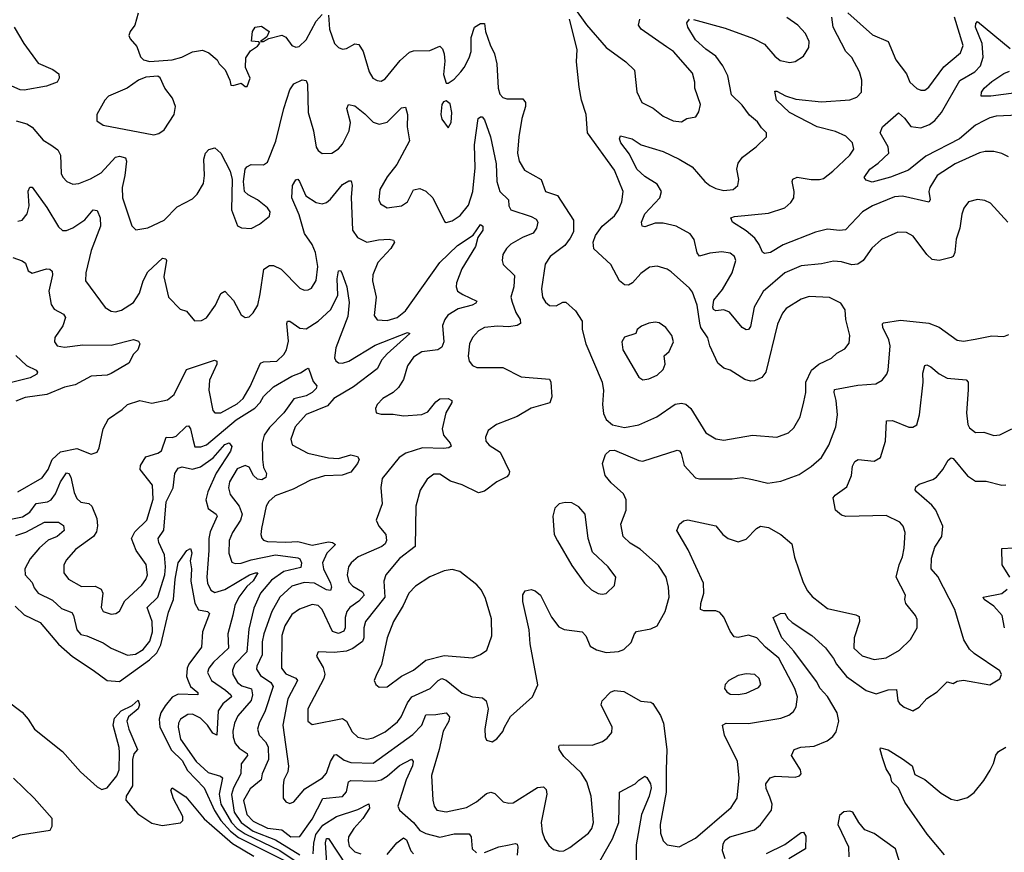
# Model space of a CAD drawing. Extents: x 1771496 to 1971148, y 471553 to 643630.
# Tile 541 of 656: x 1849213 to 1854067, y 628978 to 633082. Entities that reach past the tile are written whole.
import ezdxf

# ---------------------------------------------------------------- set-up
doc = ezdxf.new("R2010")
doc.units = 0

msp = doc.modelspace()

# ---------------------------------------------------------------- linework, layer by layer
at = {"layer": '0CON10XD'}
for points in [[(1849798, 633115), (1849781.5, 633055), (1849758, 633025), (1849750.8, 633005), (1849757.7, 632987.7), (1849791.1, 632951.1), (1849808.8, 632898.8), (1849824.3, 632884.3), (1849855, 632876.7), (1849965, 632884.2), (1850013, 632897), (1850065, 632924), (1850115, 632932), (1850145, 632919.4), (1850186.7, 632885), (1850196.2, 632865), (1850226.2, 632835), (1850250, 632785), (1850255, 632760), (1850265, 632757.5), (1850305, 632770), (1850325, 632753.3), (1850335, 632752.5), (1850350, 632795), (1850327.3, 632847.3), (1850327.9, 632895), (1850350.5, 632929.5), (1850385, 632951.8), (1850396.4, 632966.4), (1850393, 632973), (1850356.7, 632976.7), (1850361.1, 633025), (1850373.8, 633046.2), (1850405, 633050), (1850442.5, 633025), (1850431.3, 632998.7), (1850400, 632975), (1850415, 632974.6), (1850440.8, 632989.2), (1850505.4, 633005.4), (1850525, 632995.6), (1850555, 632955.6), (1850575, 632946.9), (1850590.5, 632950.5), (1850625, 632983.1), (1850674, 633076), (1850705, 633107.3)], [(1850735.4, 633105), (1850740.3, 633035), (1850765, 632965.7), (1850785, 632945.6), (1850805, 632937.5), (1850825, 632941.2), (1850865, 632963.3), (1850885, 632960.8), (1850906.1, 632926.1), (1850935.7, 632825), (1850954.5, 632794.5), (1850975, 632782), (1850995, 632780), (1851015, 632790.8), (1851088.1, 632881.9), (1851135, 632922.9), (1851155, 632928.9), (1851235, 632931.2), (1851285, 632952), (1851298.3, 632938.3), (1851305.5, 632915), (1851308.3, 632878.3), (1851301.9, 632811.9), (1851315, 632770), (1851325, 632770), (1851355, 632790), (1851388, 632825), (1851405, 632846.2), (1851428.5, 632895), (1851438.5, 632925), (1851438.2, 632995), (1851455, 633046), (1851485, 633064.2), (1851505, 633063.3), (1851510, 633025), (1851531.7, 632958.3), (1851553.3, 632915), (1851564.7, 632865), (1851571.8, 632745), (1851579.6, 632715), (1851595, 632698.2), (1851615, 632691.8), (1851692.7, 632692.7), (1851706.9, 632675), (1851707.3, 632655), (1851688.7, 632595), (1851673.1, 632505), (1851666.5, 632425), (1851675.5, 632385), (1851701.4, 632341.4), (1851784.4, 632295), (1851805, 632236.2), (1851865, 632216), (1851943.8, 632095), (1851942.5, 632037.5), (1851926.9, 632005), (1851901.2, 631968.8), (1851827.5, 631915), (1851803.1, 631876.9), (1851785.5, 631755.5), (1851790.5, 631715), (1851805, 631690), (1851825, 631674), (1851858.3, 631671.7), (1851890.5, 631689.5), (1851905, 631690), (1851952.5, 631647.5), (1851985.5, 631595.5), (1851985.6, 631554.4), (1852003.5, 631485), (1852084.6, 631295), (1852091.5, 631255), (1852086.5, 631185), (1852091.1, 631141.1), (1852105, 631112), (1852135, 631084.5), (1852195, 631072.3), (1852265, 631085.4), (1852354.7, 631125.3), (1852445, 631187.3), (1852475, 631192.7), (1852496.6, 631186.6), (1852521.9, 631165), (1852595, 631045.7), (1852645, 631015.6), (1852685, 631010), (1852825, 631034.3), (1852945, 631024.2), (1853003.4, 631046.6), (1853029.3, 631070.7), (1853060.8, 631125), (1853078.3, 631198.3), (1853089.1, 631245), (1853089.1, 631295), (1853116.9, 631355), (1853152.5, 631385), (1853215, 631413.3), (1853240.9, 631439.1), (1853280.7, 631459.3), (1853302.1, 631487.9), (1853305.6, 631525), (1853285.6, 631605), (1853281.9, 631651.9), (1853261.2, 631685), (1853205, 631713.3), (1853105, 631717.5), (1853065, 631704.4), (1852991.2, 631658.8), (1852973.3, 631635), (1852948.3, 631581.7), (1852891.8, 631345), (1852871.7, 631318.3), (1852835, 631302.1), (1852815, 631300.4), (1852788, 631308), (1852715, 631354.3), (1852685, 631364.4), (1852655, 631389.2), (1852614.6, 631475), (1852604.7, 631514.7), (1852571.5, 631565), (1852566.2, 631586.2), (1852553.1, 631675), (1852529.8, 631739.8), (1852515, 631759.4), (1852425, 631838.9), (1852405, 631851.9), (1852355, 631866.9), (1852317.6, 631862.4), (1852275, 631831.9), (1852234.4, 631785), (1852215, 631774), (1852195, 631775.4), (1852170.5, 631795), (1852126.7, 631875), (1852043.1, 631953.1), (1852040, 631985), (1852051.7, 632018.3), (1852084.5, 632065), (1852144.7, 632115.3), (1852165, 632145.7), (1852182.2, 632185), (1852187.5, 632235), (1852145, 632340), (1852012.7, 632525), (1852005.9, 632615), (1851983.1, 632685), (1851970.5, 632749.5), (1851957.2, 632875), (1851961.8, 632935), (1851924.3, 633085)], [(1851945, 633143.8), (1852007.2, 633057.2), (1852105, 632945.7), (1852200.8, 632875), (1852243.6, 632833.6), (1852255, 632727.5), (1852280, 632675), (1852336.2, 632646.2), (1852385, 632607.5), (1852433.8, 632583.8), (1852475, 632579.2), (1852502.5, 632595), (1852546.7, 632603.3), (1852561.7, 632628.3), (1852570, 632665), (1852541.9, 632745), (1852541.4, 632775), (1852529.4, 632819.4), (1852435.6, 632925), (1852401.7, 632948.3), (1852277.5, 633035), (1852263.5, 633055), (1852270.5, 633085)], [(1853295, 633116), (1853417.8, 633007.8), (1853494.4, 632974.4), (1853532.7, 632885), (1853585, 632815.7), (1853601.1, 632775), (1853635, 632742.9), (1853655, 632734.3), (1853675, 632734.3), (1853695, 632750), (1853769.1, 632850.9), (1853850.4, 632919.6), (1853863.3, 632955), (1853821.1, 633095)], [(1854084.5, 632085), (1853997.9, 632177.9), (1853971.2, 632191.2), (1853935, 632195.8), (1853890, 632185), (1853867, 632153), (1853856.8, 632123.2), (1853847.5, 632055), (1853829.1, 632000.9), (1853823.1, 631935), (1853815, 631915.8), (1853805, 631910.4), (1853745, 631895.4), (1853710.9, 631900.9), (1853685, 631924.2), (1853617.5, 632015), (1853585, 632033.1), (1853542.5, 632035), (1853461.7, 631998.3), (1853414.1, 631955.9), (1853371.5, 631895), (1853345, 631877.7), (1853314.7, 631874.7), (1853265, 631889.6), (1853225, 631891.8), (1853165, 631878.7), (1853065, 631869.1), (1852985, 631834), (1852877.4, 631742.6), (1852834, 631666), (1852815, 631570), (1852805, 631556), (1852795, 631554.3), (1852775, 631565.8), (1852711.4, 631641.4), (1852685, 631652.1), (1852645, 631647.9), (1852633.6, 631653.6), (1852629.3, 631665), (1852635, 631699.4), (1852678.1, 631751.9), (1852725.3, 631834.7), (1852742.7, 631895), (1852737.5, 631915), (1852715, 631931.5), (1852675, 631938.5), (1852615, 631932.3), (1852565, 631917.5), (1852552.6, 631932.6), (1852538.5, 631998.5), (1852517.6, 632027.6), (1852448.8, 632065), (1852385, 632079.1), (1852345, 632079.6), (1852295, 632061.4), (1852282, 632065), (1852277.8, 632085), (1852294.6, 632125), (1852368.5, 632205), (1852377.7, 632235), (1852355, 632271.5), (1852295, 632310), (1852255, 632345.6), (1852219.4, 632419.4), (1852176, 632475), (1852170, 632495), (1852175, 632510), (1852232.5, 632495), (1852276.2, 632466.2), (1852385, 632433.3), (1852464.7, 632394.7), (1852527.4, 632357.4), (1852590, 632285), (1852614.4, 632265), (1852645, 632249.6), (1852685, 632240.4), (1852730, 632245), (1852752.5, 632265), (1852758.1, 632295), (1852747.8, 632345), (1852754.5, 632375), (1852775.6, 632405), (1852843.8, 632456.2), (1852894, 632505), (1852894, 632525), (1852869.1, 632549.1), (1852849.5, 632579.5), (1852811.2, 632611.2), (1852775, 632660.5), (1852722.1, 632712.1), (1852703.4, 632805), (1852680, 632855), (1852645, 632902.5), (1852595, 632936.6), (1852545, 632982.7), (1852507.5, 633045), (1852502.2, 633067.8), (1852514.2, 633085.8)], [(1852535, 633083.5), (1852690.7, 633040.7), (1852829.7, 632989.7), (1852885, 632961.4), (1852935, 632903.1), (1852961.4, 632881.4), (1853008.7, 632871.3), (1853035, 632875.8), (1853077.2, 632902.8), (1853102.9, 632945), (1853105.6, 632975.6), (1853087.5, 633015), (1853048.6, 633055), (1852994.1, 633094.1)], [(1854087.2, 632407.2), (1854055, 632423.1), (1854015, 632433.3), (1853973, 632433), (1853945, 632426.7), (1853825, 632371.8), (1853735.9, 632314.1), (1853699.7, 632255), (1853695.3, 632235), (1853700.5, 632195), (1853695, 632182.9), (1853565, 632211.8), (1853525, 632208.9), (1853417.5, 632165), (1853367.1, 632135), (1853283.3, 632046.7), (1853255, 632042.9), (1853195, 632050), (1853135.6, 632035.6), (1852977.3, 631972.7), (1852915, 631934.4), (1852885, 631930), (1852875, 631936.7), (1852858.5, 631975), (1852836.7, 632005), (1852795, 632041.2), (1852727.1, 632085), (1852718, 632105), (1852737.2, 632112.8), (1852905, 632128.3), (1852984.4, 632155), (1853015, 632180.5), (1853029.1, 632205), (1853030.5, 632235), (1853020.5, 632285), (1853024.5, 632295.5), (1853045, 632306.4), (1853114.7, 632294.7), (1853155, 632294), (1853175, 632300.3), (1853221.8, 632335), (1853305.4, 632415), (1853324.6, 632445), (1853319.2, 632475), (1853285, 632508), (1853235, 632531.8), (1853143.9, 632553.9), (1853007.1, 632625), (1852944.2, 632685), (1852935, 632730), (1852945, 632730.8), (1852987.9, 632707.9), (1853039.9, 632689.9), (1853165, 632677.5), (1853305, 632687.7), (1853340, 632700), (1853362.5, 632725), (1853364.7, 632785), (1853353.5, 632825), (1853315, 632896.5), (1853285, 632925.7), (1853222.9, 633045), (1853216.2, 633095)], [(1854135, 632611.8), (1854026.1, 632606.1), (1853995, 632599.3), (1853968.9, 632585), (1853925, 632561.8), (1853845.3, 632494.7), (1853680.4, 632409.6), (1853595, 632340), (1853505, 632305.4), (1853415, 632282), (1853385, 632291.2), (1853376.7, 632305), (1853403.1, 632345), (1853445.3, 632374.7), (1853497.9, 632425), (1853494.6, 632455), (1853454.3, 632525), (1853465.8, 632554.2), (1853545, 632623.3), (1853575, 632596.9), (1853606, 632556), (1853655, 632548.6), (1853698.5, 632565), (1853724.4, 632585.6), (1853756.9, 632625), (1853847.8, 632782.2), (1853921.5, 632825), (1853948.6, 632855), (1853962.2, 632897.8), (1853957, 632965), (1853925.4, 633045), (1853926.8, 633063.2), (1853935, 633073.8), (1854095, 632940.8)], [(1849185.7, 633045), (1849234.4, 632965), (1849305, 632867.8), (1849377.1, 632837.1), (1849405.7, 632815), (1849407.5, 632795), (1849398.8, 632775), (1849345, 632754.6), (1849235, 632735.5), (1849215, 632736.7), (1849145, 632768.1)], [(1854125, 632722.2), (1854000, 632705), (1853952.5, 632705), (1853954.4, 632725), (1853967.1, 632745), (1854005, 632778.5), (1854065, 632817.5), (1854091.5, 632828.5)], [(1849195.5, 632584.5), (1849248.4, 632568.4), (1849275, 632551.9), (1849329.3, 632489.3), (1849367.1, 632465), (1849400.9, 632440.9), (1849415.3, 632415.3), (1849418.5, 632325), (1849425.4, 632305.4), (1849446, 632285), (1849475, 632271.4), (1849505, 632275.6), (1849562.1, 632297.9), (1849615, 632326.8), (1849685, 632405.5), (1849705, 632408.9), (1849735, 632400.8), (1849739.3, 632385), (1849732.5, 632315), (1849717.9, 632255), (1849720.3, 632205), (1849765.7, 632065.7), (1849785.8, 632045.8), (1849845, 632056.7), (1849925, 632094.6), (1849990.2, 632159.7), (1850065, 632199.2), (1850088.3, 632221.7), (1850118.8, 632275), (1850124.6, 632315), (1850120.8, 632395), (1850130, 632425), (1850145, 632443.3), (1850175, 632450), (1850205, 632423.8), (1850250.8, 632335), (1850261.2, 632295), (1850258, 632145), (1850286.8, 632066.8), (1850306.8, 632056.8), (1850355, 632053.3), (1850396, 632074), (1850445, 632113.8), (1850448.1, 632135), (1850434.2, 632155), (1850386, 632195), (1850339.1, 632219.1), (1850322, 632235), (1850317.1, 632285), (1850324.5, 632345), (1850333.1, 632356.9), (1850355, 632368.2), (1850415, 632367.8), (1850435, 632380), (1850476.3, 632483.7), (1850515.7, 632644.3), (1850545, 632736.2), (1850564.4, 632765.6), (1850605, 632785.6), (1850625, 632782), (1850632.5, 632765), (1850635.8, 632625), (1850662.3, 632535), (1850674.7, 632454.7), (1850685, 632437.1), (1850705, 632423.3), (1850752.5, 632425), (1850784.7, 632445.3), (1850805, 632469.5), (1850837.5, 632535), (1850844.1, 632575), (1850825.5, 632645), (1850833.8, 632665), (1850865, 632658.2), (1850915, 632618.5), (1850955, 632576.9), (1850985, 632566.9), (1851025, 632577.9), (1851095, 632647.8), (1851115, 632651.2), (1851125.3, 632615.3), (1851123.2, 632555), (1851134.6, 632485), (1851071.7, 632368.2), (1851025, 632308.1), (1850988.9, 632245), (1850984.4, 632195), (1850992.5, 632175), (1851025, 632154.3), (1851095, 632164.4), (1851124.2, 632185), (1851155, 632244.2), (1851185, 632251.1), (1851215, 632237.5), (1851249.6, 632205), (1851307, 632087), (1851315, 632082.9), (1851345, 632090.5), (1851385, 632116.5), (1851425, 632168.1), (1851446.6, 632235), (1851457.8, 632352.2), (1851454.8, 632465.2), (1851473.2, 632595), (1851485, 632604.3), (1851492.9, 632602.9), (1851505, 632588.8), (1851533.8, 632505), (1851562.5, 632372.5), (1851565.6, 632285), (1851580.2, 632235), (1851622.5, 632195), (1851624.7, 632164.7), (1851634.7, 632144.7), (1851735, 632112.8), (1851758.4, 632098.4), (1851767.5, 632085), (1851760.9, 632055), (1851745, 632029.5), (1851691.9, 632008.1), (1851635, 631975.6), (1851612.2, 631955), (1851595.5, 631925), (1851590.8, 631895), (1851595.8, 631875), (1851651.6, 631821.6), (1851649.8, 631765), (1851634.6, 631715), (1851640.3, 631690.3), (1851659.4, 631639.4), (1851680, 631605), (1851681.5, 631585), (1851665.2, 631574.7), (1851625, 631568.6), (1851568, 631572), (1851505, 631565.4), (1851475, 631548.6), (1851445, 631516), (1851431.1, 631485), (1851424.5, 631424.5), (1851428.3, 631398.3), (1851445, 631377.5), (1851467.2, 631367.2), (1851595, 631367.7), (1851685, 631321.2), (1851825, 631310), (1851831.1, 631295), (1851836.4, 631223.6), (1851826.3, 631193.7), (1851735, 631166.7), (1851665, 631125.6), (1851563.6, 631086.4), (1851522.8, 631057.2), (1851508.9, 631025), (1851511.5, 631005), (1851527.1, 630985), (1851581.1, 630951.1), (1851627.3, 630855), (1851625, 630840), (1851615, 630828.5), (1851565.3, 630804.7)], [(1849875, 632514.3), (1849899.1, 632520.9), (1849925, 632538.8), (1849974.2, 632615), (1849980.8, 632655), (1849967.1, 632695), (1849929.2, 632745), (1849905.8, 632795.8), (1849895, 632803.8), (1849835, 632798.5), (1849798.8, 632785), (1849743.8, 632745), (1849652, 632705), (1849632.9, 632685), (1849594, 632615), (1849593.9, 632583.9), (1849625, 632562), (1849875, 632514.3)], [(1851325, 632550), (1851340, 632575), (1851344, 632625), (1851335, 632667.5), (1851315, 632683.3), (1851302.3, 632677.7), (1851293.8, 632665), (1851288.8, 632615), (1851295, 632592.5), (1851325, 632550)], [(1849205, 632089.5), (1849225.8, 632095), (1849249.6, 632125), (1849259.7, 632165), (1849255, 632237.5), (1849263.8, 632256.2), (1849275, 632257.1), (1849347, 632157), (1849405, 632060.8), (1849425, 632042.9), (1849445, 632042.5), (1849475, 632057.1), (1849535, 632095.5), (1849575, 632144.5), (1849595, 632142.5), (1849610, 632105), (1849611.2, 632065), (1849566.5, 631945), (1849538.9, 631835), (1849538.1, 631795), (1849635, 631664), (1849665, 631645.7), (1849685, 631643.1), (1849715, 631650), (1849775, 631687.8), (1849803.8, 631735), (1849822.5, 631795), (1849845, 631838.9), (1849916.7, 631906.7), (1849933.6, 631903.6), (1849937.5, 631895), (1849923.2, 631815), (1849946.7, 631715), (1850005, 631656), (1850035.7, 631645.7), (1850075, 631598), (1850110.3, 631599.7), (1850135, 631612), (1850179.1, 631675), (1850205, 631732), (1850225, 631744.3), (1850268, 631698), (1850305, 631628), (1850325, 631613.8), (1850345, 631617.5), (1850365, 631638), (1850386.9, 631675), (1850399.5, 631730.5), (1850416.8, 631853.2), (1850445, 631870.5), (1850465, 631871.5), (1850502.4, 631852.4), (1850595, 631758.6), (1850615, 631748.6), (1850635, 631750), (1850651.1, 631758.9), (1850675, 631796.7), (1850683.3, 631865), (1850672.3, 631935), (1850654.3, 631975), (1850618.1, 632028.1), (1850590.5, 632120.5), (1850554.6, 632205), (1850557.5, 632265), (1850575, 632293.3), (1850585, 632296.7), (1850593.3, 632285), (1850623.5, 632213.5), (1850675, 632181.8), (1850705, 632174.5), (1850725, 632181.1), (1850745, 632198.2), (1850805, 632270.4), (1850835, 632288.6), (1850847.3, 632287.3), (1850852.2, 632265), (1850846.9, 632206.9), (1850854.7, 632045), (1850878.6, 632008.6), (1850925.3, 631985.3), (1850982.6, 631997.4), (1851035, 632000.4), (1851056.2, 631995), (1851061.4, 631985), (1851043.6, 631955), (1850978.5, 631885), (1850953.9, 631825), (1850953.1, 631795), (1850971.2, 631715), (1850960, 631625), (1850975, 631603.1), (1851025, 631599.3), (1851074.4, 631615), (1851115, 631646.9), (1851283.8, 631886.2), (1851371.5, 631968.5), (1851449.3, 632020.7), (1851485, 632073.3), (1851496.2, 632065), (1851495.8, 632045), (1851471.3, 632008.7), (1851460.4, 631965), (1851393.1, 631855), (1851366.7, 631785), (1851364.6, 631765), (1851371.5, 631745), (1851397, 631727), (1851466.2, 631695), (1851462.5, 631685), (1851444, 631675), (1851375, 631657.8), (1851324.2, 631625.8), (1851308.2, 631605), (1851297.7, 631575), (1851304.2, 631495), (1851295, 631467.8), (1851274.7, 631455.3), (1851195, 631444.6), (1851155, 631418.9), (1851124.7, 631375.3), (1851105, 631308), (1851081.3, 631268.7), (1851055, 631244.4), (1851004.2, 631215), (1850975.8, 631185), (1850967.5, 631165), (1850971.2, 631145), (1850995, 631137.1), (1851055, 631138.2), (1851105, 631130.4), (1851195, 631136.1), (1851225, 631149.2), (1851265, 631198.5), (1851285, 631213.1), (1851325, 631215.5), (1851343.8, 631205), (1851344.2, 631195), (1851313.5, 631145), (1851295.4, 631065), (1851302.7, 631035), (1851335.7, 630995), (1851340, 630980), (1851328.2, 630971.8), (1851302.1, 630967.9), (1851198.5, 630971.5), (1851117.1, 630945), (1851084.5, 630925), (1850999.5, 630820.5), (1850992.9, 630777.1), (1851000.8, 630695), (1850970.8, 630615), (1850984, 630585), (1851018.9, 630545), (1851021.8, 630515), (1851015, 630498.6), (1850998.6, 630485), (1850881.9, 630435), (1850846.7, 630405), (1850834.6, 630385), (1850827.5, 630345), (1850835, 630311.9), (1850855, 630289.4), (1850902.6, 630262.6), (1850910.6, 630245), (1850885, 630215.9), (1850840.7, 630185), (1850825.8, 630165), (1850818, 630135), (1850818.2, 630085), (1850811.3, 630068.7), (1850785, 630056.4), (1850755.9, 630065.9), (1850705, 630175.4), (1850684.2, 630194.2), (1850655, 630199.6), (1850592.8, 630177.2), (1850555, 630149.6), (1850519.8, 630095), (1850505, 630046.7), (1850504.6, 629885), (1850525, 629858.5), (1850575, 629837.1), (1850582.8, 629825), (1850535.2, 629735), (1850510.8, 629605), (1850538, 629402), (1850534.6, 629375.4), (1850515.5, 629335), (1850512.7, 629305), (1850512.5, 629245), (1850525, 629226.2), (1850545, 629219.2), (1850565, 629226), (1850618.9, 629291.1), (1850706.5, 629345), (1850725, 629367.5), (1850744.8, 629425.2), (1850765, 629458.9), (1850775, 629459.5), (1850812.5, 629432.5), (1850845, 629420.3), (1850955, 629418.1), (1851150.7, 629559.3)], [(1849179.2, 631910.8), (1849225, 631894.3), (1849241.7, 631881.7), (1849255.8, 631845), (1849275, 631832.5), (1849345, 631854.4), (1849362.2, 631852.2), (1849373.1, 631843.1), (1849375.5, 631825), (1849356.9, 631745), (1849368.8, 631678.8), (1849382.9, 631655), (1849430.2, 631630.2), (1849438.5, 631615), (1849425.9, 631574.1), (1849386.9, 631515), (1849384.3, 631494.3), (1849398.8, 631475), (1849435, 631467.5), (1849525, 631479.1), (1849665, 631478), (1849775, 631506), (1849798.3, 631498.3), (1849806, 631485), (1849795.7, 631455), (1849775, 631434), (1849750.7, 631389.3), (1849665, 631337.6), (1849645, 631330.9), (1849566.2, 631325), (1849487.7, 631282.3), (1849435, 631270.3), (1849348, 631235), (1849239.8, 631220.2), (1849195, 631202.2)], [(1849205, 630755.5), (1849325, 630823.8), (1849353.3, 630865), (1849373, 630915), (1849415, 630951.8), (1849495, 630968.2), (1849565, 630940.8), (1849595, 630951.2), (1849605, 630972.5), (1849624.6, 631065), (1849651.2, 631115), (1849719.3, 631160.7), (1849745, 631186.2), (1849805, 631205.7), (1849865, 631192.5), (1849941.7, 631208.3), (1849975.3, 631234.7), (1850035, 631357.5), (1850174, 631404), (1850185, 631398.8), (1850185.4, 631385), (1850148.5, 631305), (1850145.4, 631255.4), (1850166.2, 631156.2), (1850175, 631144.4), (1850205, 631144.1), (1850285, 631188.2), (1850314.7, 631215), (1850349.7, 631275), (1850400.6, 631389.4), (1850415, 631396.4), (1850480.7, 631399.3), (1850515, 631431.2), (1850528.6, 631455), (1850537.8, 631497.8), (1850530, 631585), (1850533.6, 631596.4), (1850545, 631596.7), (1850595, 631561.6), (1850625, 631558.4), (1850685, 631595.7), (1850746.8, 631653.2), (1850780.9, 631725), (1850777.9, 631805), (1850785, 631844), (1850795, 631845.6), (1850801.9, 631835), (1850825.5, 631765), (1850838, 631688), (1850831.2, 631618.8), (1850771.2, 631465), (1850765.5, 631415), (1850771.3, 631401.3), (1850785, 631390.9), (1850805, 631388.8), (1850835, 631398.7), (1850965, 631478.8), (1851125, 631540), (1851135.7, 631535), (1851024.1, 631435), (1850999.1, 631405), (1850975, 631362.1), (1850858, 631272), (1850762.5, 631215), (1850730.5, 631179.5), (1850625, 631136.8), (1850571.5, 631075), (1850550.5, 631015), (1850556.8, 630986.8), (1850634.2, 630945), (1850735, 630922), (1850785, 630919.2), (1850845, 630937.8), (1850878.8, 630928.8), (1850886, 630915), (1850878.1, 630895), (1850845, 630852.5), (1850803.2, 630836.8), (1850715.9, 630834.1), (1850646.8, 630813.2), (1850561.7, 630768.3), (1850473.3, 630735), (1850442, 630708), (1850428.2, 630685), (1850405.4, 630575), (1850401.8, 630545), (1850406.2, 630526.2), (1850416, 630516), (1850435, 630510.3), (1850525, 630506.1), (1850585, 630510.7), (1850655, 630491.6), (1850735, 630508.9), (1850756, 630505), (1850770, 630495), (1850727, 630453), (1850705.9, 630405), (1850710.5, 630375), (1850745.9, 630305), (1850749.7, 630285), (1850745, 630268.6), (1850725, 630272.6), (1850665.8, 630304.2), (1850615, 630308.5), (1850555, 630289.1), (1850495.3, 630235), (1850455.8, 630165), (1850417.4, 630055), (1850409.2, 630015), (1850408.1, 629951.9), (1850381.6, 629895), (1850380.7, 629880.7), (1850400, 629850), (1850452.1, 629815), (1850462.9, 629795), (1850424, 629676), (1850394, 629615), (1850386, 629585), (1850393.9, 629555), (1850425, 629521.8), (1850437.6, 629497.6), (1850439.8, 629435), (1850408.9, 629365), (1850403.2, 629335), (1850349.7, 629290.3), (1850316.1, 629233.9), (1850333.5, 629165), (1850365, 629130.8), (1850435, 629096.7), (1850505, 629089), (1850549.4, 629055), (1850594.8, 629055.2), (1850655, 629141.1), (1850707.1, 629242.9), (1850805, 629253.2), (1850824.2, 629275.8), (1850833.8, 629325), (1850845, 629331.2), (1850965, 629327.8), (1850995, 629334.7), (1851025, 629352.6), (1851085, 629405.9), (1851145, 629436.7), (1851152.9, 629425), (1851149.5, 629405), (1851117.6, 629335), (1851077.1, 629205), (1851085.4, 629185.4), (1851154.1, 629124.1), (1851185, 629085.9), (1851215, 629070), (1851285, 629052.6), (1851355, 629068.6), (1851428.8, 629068.8), (1851439.2, 629055), (1851444.4, 628994.4), (1851465.6, 628975.6)], [(1851565.3, 630804.7), (1851505, 630757.7), (1851475, 630749.6), (1851395, 630790), (1851337.1, 630807.1), (1851285, 630842.7), (1851255, 630842.2), (1851222.4, 630817.6), (1851187.2, 630762.8), (1851165.6, 630685), (1851163.1, 630485), (1851085, 630426.4), (1851018.5, 630345), (1851008.9, 630315), (1851013.7, 630235), (1850918.1, 630115), (1850909, 630085), (1850909, 630035), (1850902.4, 630017.6), (1850855, 629982.9), (1850825, 629969.8), (1850763.4, 629963.4), (1850683.9, 629966.1), (1850676.2, 629945), (1850709.2, 629889.2), (1850716.9, 629856.9), (1850713.1, 629835), (1850633.3, 629685), (1850634.3, 629625), (1850655, 629608), (1850805, 629637.1), (1850824.7, 629624.7), (1850851.5, 629571.5), (1850880.8, 629545), (1850925, 629536.2), (1850955, 629542.5), (1851015, 629572.3), (1851075, 629620.5), (1851093.9, 629645), (1851124.7, 629715), (1851146.1, 629745), (1851236.9, 629785), (1851275.4, 629825), (1851295, 629835.3), (1851315, 629827.3), (1851395, 629762.7), (1851444.7, 629744.7), (1851495, 629738.8), (1851512.5, 629725), (1851521.8, 629685), (1851506.2, 629585), (1851507, 629547), (1851515, 629530), (1851543, 629523), (1851565, 629536.7), (1851595, 629573.3), (1851603.8, 629595), (1851632.4, 629647.6), (1851741.2, 629745), (1851767.2, 629802.8), (1851730, 630005), (1851725.3, 630075.3), (1851692.7, 630215), (1851693.2, 630246.8), (1851705, 630266.2), (1851735, 630274), (1851755, 630267.5), (1851780.8, 630245), (1851835, 630136.9), (1851870.2, 630090.2), (1851897, 630077), (1851985.4, 630065.4), (1852004.4, 630045), (1852025, 629994.4), (1852056.2, 629976.2), (1852105, 629963.6), (1852165, 629967.8), (1852191.8, 629978.2), (1852228.2, 630011.8), (1852243.3, 630055), (1852254, 630066), (1852325, 630080), (1852356.2, 630095), (1852394.4, 630165.6), (1852414.3, 630235.7), (1852411.5, 630285), (1852400.4, 630335), (1852361.9, 630391.9), (1852271.7, 630471.7), (1852221.7, 630501.7), (1852188.5, 630535), (1852177.1, 630595), (1852202.5, 630665), (1852202.5, 630715), (1852189.5, 630745), (1852128.9, 630798.9), (1852098.9, 630835), (1852086.9, 630895), (1852100.5, 630939.5), (1852121.9, 630958.1), (1852145, 630960.7), (1852265, 630908.9), (1852285, 630906.5), (1852455, 630961.1), (1852465, 630957.1), (1852473.4, 630943.4), (1852489.5, 630885), (1852545, 630824.2), (1852565, 630819.2), (1852725, 630818.5), (1852775, 630826.4), (1852826.1, 630816.1), (1852901.7, 630798.3), (1852965, 630806.9), (1853055, 630840.6), (1853115, 630879.1), (1853165.3, 630924.7), (1853202.3, 630985), (1853236.2, 631075), (1853243.8, 631135), (1853237.9, 631205), (1853227.7, 631245), (1853230.3, 631259.7), (1853345, 631280.8), (1853432.9, 631287.1), (1853464.6, 631305.4), (1853486.9, 631335), (1853494.5, 631355.5), (1853503.5, 631475), (1853496.7, 631505), (1853467.9, 631565), (1853466.8, 631583.2), (1853471.7, 631588.3), (1853555, 631601.1), (1853695, 631586.9), (1853745, 631566.4), (1853835, 631503.3), (1853865, 631498.5), (1853923.1, 631506.9), (1854005, 631523.8), (1854065, 631520.6), (1854089.7, 631530.3)], [(1852285, 631306.9), (1852315, 631312.2), (1852355, 631329.4), (1852385, 631358), (1852395.6, 631385), (1852389.4, 631425), (1852415, 631446.7), (1852435.6, 631495), (1852427.1, 631525), (1852398, 631565), (1852365, 631587.5), (1852345, 631590.8), (1852315, 631587.1), (1852279.1, 631570.9), (1852256.7, 631555), (1852250, 631535), (1852195, 631517.1), (1852180.8, 631495), (1852185.8, 631455), (1852265, 631320), (1852285, 631306.9)], [(1849195, 631427.5), (1849247.7, 631377.7), (1849294.3, 631354.3), (1849301.2, 631345), (1849298, 631335), (1849265, 631317.5), (1849127.7, 631282.3)], [(1850066.7, 631015), (1850076.4, 630976.4), (1850106.5, 630976.5), (1850135, 630986.9), (1850280.1, 631109.9), (1850372.1, 631167.9), (1850398.8, 631195), (1850415, 631225.3), (1850465, 631272.4), (1850555, 631325.4), (1850598, 631342), (1850625, 631360), (1850635, 631363.8), (1850639.4, 631359.4), (1850659.2, 631299.2), (1850677.8, 631277.8), (1850674.4, 631265), (1850654.5, 631245), (1850625, 631228.6), (1850565, 631212.9), (1850515.9, 631144.1), (1850445, 631072.1), (1850419.1, 631035), (1850409.1, 630995), (1850410.2, 630915), (1850414.8, 630874.7), (1850429.4, 630845), (1850427.5, 630825), (1850406.5, 630813.5), (1850385, 630817.3), (1850365.5, 630835), (1850345, 630876.9), (1850325, 630885.3), (1850285, 630867.9), (1850247.8, 630805), (1850243.1, 630775), (1850251.3, 630741.3), (1850295.8, 630685), (1850309.4, 630645), (1850301.4, 630615), (1850262.8, 630555), (1850245.3, 630514.7), (1850245, 630452.5), (1850258.3, 630408.3), (1850275, 630401.5), (1850305, 630402.5), (1850355, 630419.4), (1850475, 630444.6), (1850585, 630429.3), (1850595, 630424.5), (1850603.1, 630405), (1850598.7, 630381.3), (1850515, 630361.7), (1850455, 630319.3), (1850401.2, 630255), (1850368.1, 630181.9), (1850342.8, 630077.2), (1850333, 629967), (1850274.7, 629905), (1850261.6, 629875), (1850264.2, 629855), (1850286.9, 629815), (1850308.9, 629798.9), (1850355.7, 629784.3), (1850361.7, 629755), (1850354.3, 629725.7), (1850288.8, 629651.2), (1850272.7, 629615), (1850264.8, 629575.2), (1850265.3, 629545), (1850275.3, 629515), (1850295, 629490.6), (1850334.4, 629465), (1850336.9, 629455), (1850305.9, 629414.1), (1850303.5, 629365), (1850266.6, 629295), (1850256.8, 629263.2), (1850271, 629175), (1850305.4, 629125), (1850365, 629082.1), (1850475, 629039.4), (1850595, 628966)], [(1851150.7, 629559.3), (1851195.8, 629605), (1851215, 629656.4), (1851265, 629656.5), (1851315, 629665.5), (1851332.7, 629645), (1851328.7, 629625), (1851300, 629575), (1851280.9, 629485), (1851243.1, 629356.9), (1851250.5, 629235), (1851257.1, 629205), (1851270, 629185), (1851315, 629176.7), (1851415, 629199.6), (1851465, 629226.2), (1851515, 629267.9), (1851535, 629274.5), (1851555, 629267.1), (1851596.6, 629226.6), (1851625, 629220), (1851645, 629222.5), (1851765, 629296.7), (1851795, 629301.4), (1851808.2, 629288.2), (1851811.8, 629265), (1851783.3, 629125), (1851788.1, 629078.1), (1851801.7, 629041.7), (1851821.7, 629011.7), (1851845, 628992.2), (1851876.6, 628983.4), (1851895, 628985.6), (1851925, 629001.5), (1852017.4, 629072.6), (1852033.6, 629095), (1852041.2, 629125), (1852030, 629255), (1852008.9, 629325), (1851980.2, 629370.2), (1851895, 629450.8), (1851872.9, 629485), (1851870.8, 629499.2), (1851874.5, 629505.5), (1851895, 629507.7), (1852035, 629505.3), (1852086.5, 629523.5), (1852109.8, 629540.2), (1852131.7, 629568.3), (1852133.6, 629595), (1852078.9, 629705), (1852085.3, 629724.7), (1852125, 629767.9), (1852145, 629775.4), (1852191.2, 629771.2), (1852275, 629722.5), (1852325, 629718.6), (1852335, 629711.2), (1852372.5, 629652.5), (1852386.4, 629615), (1852404, 629485), (1852400.2, 629385), (1852400.6, 629275), (1852370.8, 629115), (1852372.6, 629072.6), (1852384.5, 629034.5), (1852405, 629014), (1852464.3, 629005.7), (1852545, 629048.1), (1852720.8, 629199.2), (1852749.3, 629245), (1852760, 629345), (1852751.2, 629425), (1852687.1, 629555), (1852677.5, 629605), (1852696.2, 629613.8), (1852805, 629612.5), (1852965, 629639.6), (1853005, 629653.3), (1853027.8, 629672.2), (1853040, 629695), (1853046.5, 629745), (1853034.5, 629785), (1852955.8, 629935), (1852889.6, 629989.6), (1852847.1, 630035), (1852805, 630047.9), (1852755, 630037.5), (1852735, 630040.6), (1852715, 630068.6), (1852685, 630136.9), (1852665, 630159.5), (1852645, 630169.1), (1852585, 630167.8), (1852569.2, 630175), (1852570.8, 630205), (1852585.5, 630255.5), (1852584.5, 630305), (1852508.3, 630468.3), (1852452.5, 630565), (1852465, 630595.3), (1852485, 630611.8), (1852507.1, 630617.1), (1852645, 630587.1), (1852678.6, 630545), (1852705, 630524.4), (1852755, 630509.2), (1852795, 630521.2), (1852845, 630574), (1852864.4, 630585.6), (1852905, 630579.4), (1852965, 630544.2), (1853018.7, 630498.7), (1853032.2, 630432.2), (1853075, 630308), (1853096.5, 630266.5), (1853119.5, 630239.5), (1853195, 630179.1), (1853335, 630148.5), (1853350.5, 630140.5), (1853352.5, 630115), (1853326.4, 630035), (1853325.6, 629985), (1853365.9, 629945.9), (1853425, 629927.7), (1853483.7, 629936.4), (1853549.5, 629975), (1853605, 630027.1), (1853637.1, 630085), (1853636.5, 630125), (1853629.6, 630145), (1853581.9, 630205), (1853576, 630224), (1853580, 630245), (1853532.9, 630335), (1853547.7, 630395), (1853565.4, 630435), (1853572.3, 630477.7), (1853577.5, 630555), (1853568.9, 630585), (1853552.5, 630605), (1853485, 630638.8), (1853285, 630633.6), (1853265, 630639.5), (1853234.5, 630665), (1853223.3, 630725), (1853232.2, 630737.8), (1853290.4, 630779.6), (1853313.5, 630835), (1853318.3, 630881.7), (1853329.2, 630905), (1853345.6, 630914.4), (1853425, 630906.9), (1853455.8, 630925), (1853480.9, 631005), (1853486.2, 631105), (1853515, 631106.8), (1853595.7, 631074.3), (1853616.6, 631073.4), (1853635.4, 631084.6), (1853649.2, 631135), (1853666.5, 631295), (1853665, 631340), (1853675, 631377.5), (1853685, 631381.2), (1853705, 631371.4), (1853746, 631336), (1853785, 631314.5), (1853877.9, 631307.9), (1853888.1, 631295), (1853888.5, 631258.5), (1853879.6, 631145), (1853887, 631087), (1853895, 631070.8), (1853925, 631046.9), (1853965, 631049.5), (1854015, 631031.9), (1854045, 631035.6), (1854103.8, 631066.2)], [(1849145, 630615.2), (1849227.5, 630632.5), (1849263.1, 630655), (1849295, 630696.7), (1849351.2, 630705), (1849368.5, 630715), (1849389.5, 630745), (1849415.2, 630804.8), (1849445, 630848.5), (1849455, 630845.5), (1849465, 630827.5), (1849481.3, 630751.3), (1849495, 630721.5), (1849515, 630703.8), (1849555, 630697.1), (1849568.5, 630685), (1849594.1, 630624.1), (1849597.7, 630587.7), (1849591.7, 630558.3), (1849577.5, 630535), (1849489.3, 630470.7), (1849445, 630420), (1849431.8, 630395), (1849431.5, 630355), (1849454.2, 630325), (1849518.1, 630288.1), (1849585, 630290.7), (1849615.3, 630275.3), (1849623.3, 630255), (1849615.8, 630185), (1849624.5, 630164.5), (1849665, 630151.4), (1849687.5, 630155), (1849705, 630166.2), (1849732.4, 630217.6), (1849815, 630295.6), (1849835, 630322.2), (1849842.8, 630345), (1849836.1, 630396.1), (1849786.9, 630465), (1849763.8, 630525), (1849781.6, 630558.4), (1849839.7, 630615), (1849870.9, 630719.1), (1849867.7, 630787.8), (1849807.6, 630865), (1849808.5, 630885), (1849835, 630927.1), (1849894.7, 630945.3), (1849913, 630957), (1849935, 631024), (1849965, 631022.5), (1849985, 631028.8), (1850035, 631079.4), (1850045, 631080.8), (1850055, 631066), (1850066.7, 631015)], [(1849195, 630539.5), (1849243.1, 630556.9), (1849335, 630605.8), (1849405.3, 630605.3), (1849428.7, 630588.7), (1849432.8, 630565), (1849397.7, 630535), (1849353.7, 630516.3), (1849310.6, 630479.4), (1849264.7, 630425), (1849239.1, 630375), (1849241.1, 630345), (1849275, 630307.5), (1849285, 630281.9), (1849305, 630254.7), (1849375, 630220.9), (1849420.1, 630180.1), (1849470.4, 630160.4), (1849479.2, 630145), (1849494.8, 630074.8), (1849515, 630051.1), (1849545, 630044.5), (1849625, 630010.5), (1849665, 629984), (1849745, 629950.3), (1849785, 629954.8), (1849821.9, 629978.1), (1849855, 630018.2), (1849868, 630065), (1849866.4, 630116.4), (1849841.6, 630185), (1849895, 630236.4), (1849929, 630345), (1849932.8, 630385), (1849927.3, 630445), (1849898.6, 630505), (1849895.9, 630524.1), (1849923.8, 630566.2), (1849934.9, 630705.1), (1849969.2, 630775), (1849977.7, 630845), (1849995, 630870.9), (1850015, 630878.2), (1850065, 630867.5), (1850105, 630877.8), (1850167.7, 630922.3), (1850225, 630988.7), (1850245.7, 630995.7), (1850258.8, 630978.8), (1850253.3, 630955), (1850182.3, 630847.7), (1850141.2, 630755), (1850131.3, 630715), (1850143.1, 630673.1), (1850181.5, 630645), (1850186.1, 630635), (1850151.7, 630558.3), (1850145.6, 630525), (1850146.5, 630465), (1850135.7, 630335), (1850139, 630305), (1850155, 630269.5), (1850175, 630258.6), (1850225, 630273.3), (1850346.4, 630345), (1850375, 630356.4), (1850386.9, 630355), (1850365, 630316.1), (1850332.3, 630287.7), (1850293.7, 630235), (1850274.4, 630195), (1850263.4, 630146.6), (1850238.6, 630055), (1850242.5, 629985), (1850168.4, 629915), (1850146.5, 629885), (1850140, 629865), (1850159.2, 629825), (1850227.8, 629777.8), (1850253.5, 629755), (1850256.7, 629745), (1850215, 629710.4), (1850191.7, 629675), (1850185, 629556), (1850165, 629565.4), (1850138.4, 629605), (1850105, 629640), (1850065, 629659.6), (1850042, 629658), (1850006.7, 629635), (1849996, 629615), (1849994.8, 629595), (1850005.3, 629535), (1850083.8, 629425), (1850141.9, 629371.9), (1850204, 629354), (1850212.9, 629345), (1850196.6, 629265), (1850205.1, 629215), (1850256.9, 629125), (1850285.9, 629095), (1850325, 629068.9), (1850496.5, 628986.5), (1850635, 628892.5)], [(1853708.3, 630428.3), (1853725, 630482.5), (1853758.9, 630535), (1853764.4, 630585), (1853729.2, 630665), (1853710, 630690), (1853634.3, 630755), (1853628, 630765), (1853631.2, 630778.8), (1853647, 630793), (1853715, 630815.7), (1853732, 630828), (1853763.1, 630865), (1853789.7, 630910.3), (1853805, 630923.3), (1853815, 630920), (1853885, 630834.4), (1853925, 630807.8), (1853977.5, 630807.5), (1854055, 630788), (1854075, 630790)], [(1852085, 630250), (1852105, 630254.3), (1852145, 630293.3), (1852152.5, 630335), (1852114.2, 630385), (1852036.9, 630456.9), (1852015.6, 630525.6), (1852000.6, 630645), (1851970.2, 630680.2), (1851935, 630701.4), (1851902.3, 630702.3), (1851873.3, 630695), (1851851.4, 630675), (1851841.5, 630635), (1851848.6, 630545), (1851863.6, 630513.6), (1851935, 630391.2), (1851996.7, 630305), (1852032.6, 630272.6), (1852065, 630254.5), (1852085, 630250)], [(1849191.2, 630191.2), (1849235, 630148.9), (1849315, 630110.4), (1849404.1, 630004.1), (1849474, 629944), (1849575, 629875.9), (1849645, 629825.6), (1849705, 629820.4), (1849854, 629926), (1849888.9, 629961.1), (1849909.1, 630000.9), (1849947.6, 630162.4), (1849971.7, 630225), (1849979.3, 630325), (1849994.4, 630405), (1850037.5, 630465), (1850055, 630476), (1850061.2, 630455), (1850053.8, 630415), (1850060.5, 630375), (1850057.4, 630315), (1850076.5, 630206.5), (1850095, 630173.6), (1850140, 630165), (1850149.4, 630155), (1850115.3, 630065), (1850110.2, 629989.8), (1850047.9, 629905), (1850039.2, 629885), (1850036.3, 629845), (1850043.6, 629823.6), (1850056.1, 629796.1), (1850091.2, 629765), (1850092, 629755), (1849995, 629757.4), (1849965, 629742.6), (1849929.7, 629700.3), (1849909.6, 629665), (1849901.1, 629635), (1849904.7, 629595), (1849961, 629481), (1850015, 629430), (1850040.4, 629380.4), (1850122.8, 629295), (1850174.2, 629184.2), (1850204.4, 629134.4), (1850252, 629082), (1850291.4, 629051.4), (1850524.5, 628935)], [(1854094.2, 630335), (1854056, 630395), (1854054.2, 630475.8), (1854111.7, 630478.3)], [(1852690, 628945), (1852677.2, 628985), (1852680.6, 629019.4), (1852691.5, 629038.5), (1852713.1, 629055), (1852835, 629089.1), (1852865, 629113.1), (1852918.6, 629185), (1852922.9, 629215), (1852910.2, 629250.2), (1852893, 629293), (1852891.1, 629315), (1852912, 629345), (1852936.8, 629353.2), (1853035, 629348), (1853057.5, 629355), (1853066, 629364), (1853062, 629385), (1853018, 629455), (1853031.2, 629485), (1853063.9, 629496.1), (1853129.1, 629500.9), (1853193.1, 629526.9), (1853221.8, 629548.2), (1853238.3, 629571.7), (1853250.8, 629625), (1853243.3, 629665), (1853195, 629746.7), (1853159.4, 629785), (1853140.7, 629820.7), (1853029.6, 629969.6), (1852970, 630035), (1852927.5, 630135), (1852964.2, 630155.8), (1852985, 630156.2), (1853000, 630130), (1853020.3, 630110.3), (1853117.5, 630047.5), (1853185, 629986.7), (1853225, 629932.9), (1853238.8, 629905), (1853289.3, 629845), (1853385, 629775.4), (1853435, 629759.5), (1853495, 629779.2), (1853535, 629780), (1853541.4, 629725), (1853550.7, 629710.7), (1853572.6, 629692.6), (1853615, 629676), (1853646.4, 629693.6), (1853685, 629735.8), (1853735, 629768.9), (1853785, 629818.8), (1853815, 629810.8), (1853835, 629822), (1853865, 629826), (1853995, 629803.8), (1854045, 629832.5), (1854053.3, 629855), (1854045, 629872.5), (1853917.5, 629957.5), (1853895, 629980), (1853866.4, 630025), (1853822.5, 630175), (1853738.2, 630338.2), (1853705.5, 630375), (1853708.3, 630428.3)], [(1850985, 629792.5), (1851025, 629794.4), (1851095, 629846.7), (1851155, 629876.4), (1851215, 629925.6), (1851305, 629948.8), (1851445, 629936.9), (1851485, 629952.5), (1851516.2, 629973.8), (1851540, 630045), (1851538.3, 630128.3), (1851508.9, 630228.9), (1851489.4, 630269.4), (1851467.3, 630297.3), (1851382.7, 630362.7), (1851345, 630372.5), (1851305, 630365.7), (1851235, 630335.7), (1851165, 630290), (1851131.8, 630255), (1851103.9, 630195), (1851055.4, 630115), (1851025.4, 630035), (1850997, 629903), (1850970.9, 629849.1), (1850960, 629825), (1850968.8, 629805), (1850985, 629792.5)], [(1854067.8, 630085), (1854055.4, 630145.4), (1854015, 630190.8), (1853966.7, 630225), (1853962.5, 630235), (1854055, 630253.8), (1854080, 630275)], [(1852755, 629755.7), (1852795, 629763.1), (1852855, 629790.8), (1852865.8, 629805), (1852858.6, 629835), (1852836.7, 629855), (1852795, 629858.5), (1852755, 629848.9), (1852708.8, 629825), (1852690, 629805), (1852686.7, 629785), (1852698.3, 629768.3), (1852715, 629758), (1852755, 629755.7)], [(1849145, 629728.9), (1849225, 629668.1), (1849255.6, 629635), (1849285.7, 629585), (1849424.4, 629474.4), (1849513.5, 629375), (1849595, 629300), (1849617.6, 629287.6), (1849645, 629295.3), (1849691.9, 629355), (1849704.4, 629385), (1849705, 629470), (1849704, 629495), (1849674.6, 629605), (1849680.9, 629639.1), (1849714.3, 629675.7), (1849767.7, 629702.3), (1849797.8, 629727.8), (1849804.5, 629705), (1849798.2, 629685), (1849750, 629645), (1849741.8, 629625), (1849751.9, 629585), (1849793.8, 629485), (1849775.9, 629464.1), (1849769, 629435), (1849768.8, 629305), (1849738.7, 629255), (1849736.6, 629235), (1849795, 629167.3), (1849865, 629121.1), (1849915, 629110), (1850006.1, 629123.9), (1850017.5, 629135), (1850018, 629155), (1849972.3, 629242.3), (1849958.1, 629285), (1849965, 629295.4), (1850031.7, 629251.7), (1850122.7, 629142.7), (1850160.1, 629110.1), (1850261.7, 629021.7), (1850368.1, 628958.1)], [(1853771.1, 628965), (1853686.9, 629066.9), (1853575.8, 629225.8), (1853544.7, 629294.7), (1853512, 629325), (1853506, 629355), (1853485, 629390), (1853465.9, 629444.1), (1853454.3, 629485), (1853457, 629493), (1853495, 629483.1), (1853565, 629438.9), (1853612.5, 629405), (1853625, 629360.8), (1853675, 629336.9), (1853755, 629268.9), (1853805, 629240.6), (1853835, 629232.9), (1853885, 629248), (1853917.9, 629272.1), (1853965, 629331.2), (1853996.6, 629383.4), (1854014, 629415), (1854025, 629457.5), (1854037.5, 629475), (1854073.9, 629496.1)], [(1849135, 629030), (1849215, 629064.7), (1849363.1, 629086.9), (1849372.9, 629107.1), (1849373.4, 629145), (1849285.2, 629245), (1849182.7, 629342.7)], [(1852073.6, 628935), (1852135.6, 629045), (1852166.1, 629125), (1852169.2, 629275), (1852246.7, 629315), (1852265, 629333.3), (1852295, 629352.5), (1852305, 629347.5), (1852322.9, 629315), (1852326.1, 629295), (1852316.7, 629255), (1852278.8, 629165), (1852251.7, 629015), (1852252.3, 628935)], [(1850659.8, 628970.2), (1850663.4, 629023.4), (1850673.7, 629066.3), (1850708.2, 629111.8), (1850775.2, 629154.8), (1850880.9, 629189.1), (1850935, 629217.1), (1850937.5, 629195), (1850905.1, 629144.9), (1850860.8, 629095), (1850834.6, 629054.6), (1850831.8, 629035), (1850837.6, 629007.6), (1850865, 628980), (1850895, 628970)], [(1853558, 628905), (1853530, 628995), (1853425, 629070), (1853379.2, 629089.2), (1853348.8, 629125), (1853320, 629175), (1853305, 629180), (1853275, 629177.5), (1853255, 629160), (1853246.2, 629115), (1853299.2, 629005), (1853300.6, 628955)], [(1852895, 628972.6), (1852985, 629016), (1853065, 629075.6), (1853076.8, 629076.8), (1853087.8, 629057.8), (1853087.5, 628995), (1853005.3, 628945)], [(1850729, 628901), (1850721.5, 629025), (1850725, 629045.4), (1850735, 629046.5), (1850825, 628911.9)], [(1851025, 628966.9), (1851072.9, 629025), (1851105, 629048.7), (1851119.5, 629039.5), (1851142.1, 628985), (1851155, 628970)], [(1851505, 628976.5), (1851575, 629004.6), (1851625.3, 629014.7), (1851655, 629020.6), (1851665, 629017.5), (1851669.5, 629005), (1851665.7, 628964.3)]]:
    msp.add_lwpolyline(points, dxfattribs=at)

doc.saveas('drawing.dxf')
